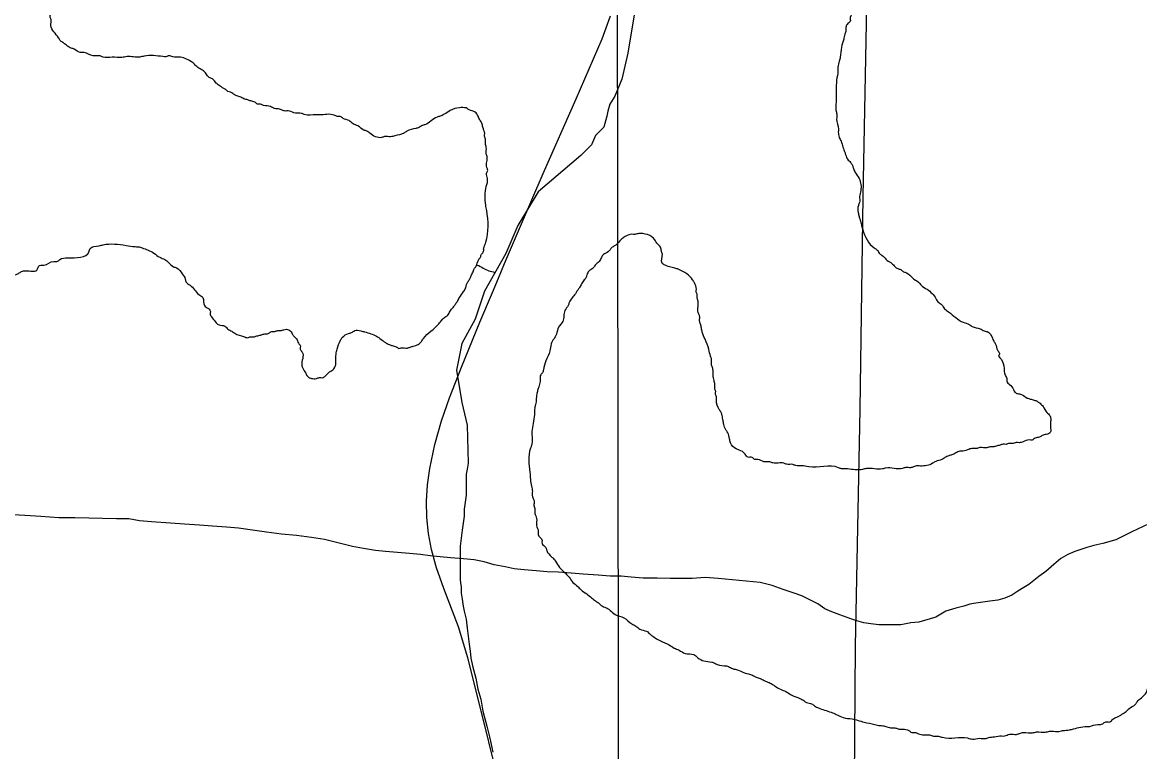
# Model space of a CAD drawing. Extents: x 2.4 to 73.1, y 4.5 to 25.6.
# Drawn here: x 45.9341 to 46.1467, y 19.9307 to 20.0695 of the extents above; entities that cross this region are included whole.
import ezdxf

# ---------------------------------------------------------------- set-up
doc = ezdxf.new("R2010")
doc.units = 0
for name, color, linetype in [('GM_X_County_Road', 7, 'Continuous'), ('GM_X_Major_River', 7, 'Continuous'), ('GM_X_Minor_Lake', 7, 'Continuous'), ('GM_X_Minor_River', 7, 'Continuous'), ('GM_X_Section', 7, 'Continuous'), ('GM_X_Township_Road', 7, 'Continuous')]:
    doc.layers.add(name, color=color, linetype=linetype)

msp = doc.modelspace()

# ---------------------------------------------------------------- linework, layer by layer
at = {"layer": 'GM_X_County_Road'}
for points in [[(46.09468, 20.06932), (46.0949, 20.08134), (46.09523, 20.11081), (46.09615, 20.14974), (46.09689, 20.1833)], [(46.09063, 19.80873), (46.09126, 19.84507), (46.09233, 19.91657), (46.09258, 19.95078), (46.09351, 19.99585), (46.09409, 20.03627), (46.09468, 20.06932)]]:
    msp.add_lwpolyline(points, dxfattribs=at)
at = {"layer": 'GM_X_Major_River'}
for points in [[(46.09428, 20.07742), (46.09405, 20.07641), (46.09365, 20.07585), (46.09344, 20.07509), (46.09303, 20.07377), (46.09283, 20.07321), (46.09242, 20.07227), (46.09221, 20.07151), (46.09161, 20.07039), (46.09159, 20.06963), (46.09101, 20.06908), (46.0908, 20.06851), (46.09079, 20.06794), (46.09058, 20.06719), (46.09037, 20.06624), (46.08995, 20.06473), (46.08971, 20.06284), (46.0895, 20.06208), (46.08928, 20.06095), (46.08926, 20.06019), (46.08902, 20.05848), (46.08892, 20.0543), (46.08888, 20.05278), (46.08905, 20.05202), (46.08902, 20.05107), (46.08935, 20.04916), (46.08934, 20.04859), (46.08951, 20.04763), (46.08987, 20.04686), (46.09022, 20.04571), (46.09057, 20.04475), (46.09075, 20.04418), (46.09111, 20.04341), (46.09166, 20.04282), (46.09203, 20.04224), (46.0922, 20.04167), (46.09256, 20.0409), (46.09329, 20.03974), (46.09364, 20.03859), (46.09361, 20.03745), (46.0934, 20.03631), (46.09337, 20.03517), (46.09316, 20.03461), (46.09313, 20.03328), (46.0933, 20.03251), (46.09347, 20.03194), (46.09365, 20.03136), (46.09382, 20.0306), (46.09399, 20.03002), (46.09618, 20.02654), (46.09675, 20.02614), (46.09729, 20.02537), (46.09785, 20.02497), (46.0986, 20.02419), (46.09953, 20.0236), (46.10009, 20.02301), (46.10064, 20.02261), (46.10121, 20.02241), (46.10177, 20.02201), (46.10234, 20.02181), (46.10345, 20.02083), (46.10457, 20.02004), (46.10513, 20.01945), (46.10625, 20.01866), (46.10791, 20.0169), (46.10846, 20.01613), (46.10902, 20.01573), (46.10957, 20.01496), (46.11032, 20.01437), (46.11312, 20.01239), (46.11425, 20.01197), (46.11481, 20.01158), (46.11632, 20.01116), (46.11707, 20.01076), (46.11782, 20.01055), (46.11838, 20.00996), (46.11892, 20.00881), (46.11928, 20.00823), (46.11963, 20.00708), (46.12, 20.0065), (46.11979, 20.00593)], [(46.06602, 19.99923), (46.06584, 19.9998), (46.06586, 20.00056), (46.06569, 20.00133), (46.06553, 20.00228), (46.06555, 20.00304), (46.06538, 20.00381), (46.0652, 20.00438), (46.06523, 20.00533), (46.06505, 20.00591), (46.0647, 20.00725), (46.06399, 20.00917), (46.06346, 20.01051), (46.06329, 20.01128), (46.06312, 20.01205), (46.06294, 20.01262), (46.06296, 20.01338), (46.06261, 20.01453), (46.06266, 20.01643), (46.06249, 20.01701), (46.0625, 20.01757), (46.06232, 20.01815), (46.06234, 20.01872), (46.06199, 20.01987), (46.06162, 20.02045), (46.06051, 20.02162), (46.05901, 20.02242), (46.05845, 20.02263), (46.0575, 20.02285), (46.05637, 20.02326), (46.05581, 20.02365), (46.05586, 20.02536), (46.05568, 20.02594), (46.05551, 20.0267), (46.05496, 20.02729), (46.05441, 20.02806), (46.05385, 20.02865), (46.05216, 20.02927), (46.0514, 20.02929), (46.05063, 20.02912), (46.05006, 20.02913), (46.04891, 20.02878), (46.04833, 20.02842), (46.04678, 20.02694), (46.0462, 20.02658), (46.04561, 20.02583), (46.04464, 20.02529), (46.04425, 20.02473), (46.04385, 20.02398), (46.04307, 20.02324), (46.04267, 20.02268), (46.0419, 20.02213), (46.0415, 20.02138), (46.04129, 20.02082), (46.04071, 20.02007), (46.04031, 20.01932), (46.03991, 20.01876), (46.03932, 20.01783), (46.03813, 20.01615), (46.03793, 20.01559), (46.03733, 20.01465), (46.0369, 20.01257), (46.03611, 20.01145), (46.0357, 20.01013), (46.0347, 20.00826), (46.03447, 20.00694), (46.03367, 20.00506), (46.03324, 20.00336), (46.03304, 20.00279), (46.03264, 20.00223), (46.03263, 20.00166), (46.03219, 19.99958), (46.03198, 19.99883), (46.03174, 19.99674), (46.03153, 19.9958), (46.0315, 19.99485), (46.03127, 19.99315), (46.03104, 19.99163), (46.03097, 19.98897), (46.03076, 19.98841), (46.03065, 19.98385), (46.03096, 19.98118), (46.03112, 19.98022), (46.0311, 19.97946), (46.03145, 19.97831), (46.03143, 19.97755), (46.0316, 19.97679), (46.03159, 19.97603), (46.03194, 19.97507), (46.03191, 19.97374), (46.03226, 19.97259), (46.03224, 19.97202), (46.03297, 19.97085), (46.03296, 19.97029), (46.0337, 19.9695), (46.03387, 19.96893), (46.03479, 19.96776)], [(46.13717, 19.93549), (46.1387, 19.93583), (46.13966, 19.936), (46.14024, 19.93636), (46.141, 19.93634), (46.14158, 19.93689), (46.14235, 19.93725), (46.14332, 19.9378), (46.14409, 19.93835), (46.14525, 19.93926), (46.14583, 19.93963), (46.14623, 19.94019), (46.14779, 19.94167), (46.14819, 19.94261), (46.14899, 19.9441), (46.14996, 19.94503), (46.15037, 19.94597), (46.15078, 19.9471), (46.15137, 19.94803), (46.15162, 19.95031), (46.15222, 19.95124), (46.15243, 19.95219), (46.15326, 19.95501), (46.15349, 19.95634), (46.15369, 19.9569), (46.15391, 19.95804), (46.15414, 19.95936), (46.15435, 19.96012), (46.1544, 19.96221), (46.15462, 19.96334), (46.15471, 19.96676), (46.15492, 19.96771), (46.155, 19.97094), (46.15521, 19.97169), (46.15542, 19.97244), (46.15564, 19.97358), (46.15625, 19.97489), (46.15666, 19.97621), (46.15708, 19.97772), (46.15787, 19.97884), (46.15807, 19.97941), (46.15847, 19.98016), (46.15964, 19.98126), (46.16023, 19.98201), (46.16082, 19.98256), (46.16141, 19.98331), (46.1622, 19.98443), (46.16317, 19.98535), (46.16453, 19.98664), (46.16455, 19.98721), (46.16533, 19.98795), (46.16648, 19.98849), (46.16688, 19.98905), (46.16785, 19.98979), (46.16843, 19.99034), (46.16921, 19.99089), (46.16979, 19.99144), (46.17037, 19.99181), (46.17154, 19.99292), (46.17213, 19.99366), (46.1729, 19.99421), (46.17368, 19.99495), (46.17447, 19.99588), (46.17524, 19.99643), (46.17583, 19.99717), (46.17641, 19.99753), (46.1772, 19.99865), (46.17816, 19.9992), (46.17856, 19.99976), (46.17934, 20.00069), (46.1803, 20.00104), (46.18128, 20.00215), (46.18262, 20.00269), (46.1834, 20.00324), (46.18398, 20.0036), (46.18456, 20.00415), (46.18572, 20.00488), (46.1865, 20.00543), (46.18708, 20.0058), (46.18767, 20.00654), (46.18882, 20.00689), (46.1894, 20.00744), (46.19017, 20.00799), (46.19076, 20.00855), (46.19134, 20.00891), (46.19212, 20.00984), (46.19308, 20.01001), (46.19347, 20.01057), (46.19444, 20.01111), (46.19504, 20.01223), (46.19619, 20.01277), (46.19659, 20.01333), (46.19717, 20.01408), (46.19775, 20.01425), (46.19833, 20.0148), (46.19873, 20.01536), (46.19931, 20.01592)], [(46.11979, 20.00593), (46.12035, 20.00534), (46.12087, 20.00362), (46.12103, 20.00247), (46.12139, 20.0017), (46.12138, 20.00113), (46.12193, 20.00055), (46.12267, 19.99958), (46.12303, 19.999), (46.1236, 19.99879), (46.12435, 19.99858), (46.12529, 19.99798), (46.12585, 19.99778), (46.12661, 19.99757), (46.12717, 19.99736), (46.12773, 19.99697), (46.12829, 19.99638), (46.12902, 19.99522), (46.12958, 19.99464), (46.12975, 19.99406), (46.12973, 19.9933), (46.12971, 19.99254), (46.12968, 19.9914), (46.12891, 19.99104), (46.12815, 19.99087), (46.12757, 19.99051), (46.1268, 19.99034), (46.12622, 19.98997), (46.12565, 19.98999), (46.1245, 19.98964), (46.12374, 19.98947), (46.12317, 19.98949), (46.12241, 19.98932), (46.12184, 19.98933), (46.12126, 19.98916), (46.12069, 19.98918), (46.12012, 19.989), (46.11935, 19.98883), (46.11878, 19.98866), (46.11821, 19.98867), (46.11763, 19.9885), (46.1163, 19.98854), (46.11554, 19.98837), (46.11497, 19.98838), (46.1142, 19.98821), (46.11305, 19.98786), (46.11248, 19.98788), (46.11171, 19.98752), (46.11095, 19.98716), (46.11037, 19.98699), (46.1096, 19.98663), (46.10902, 19.98626), (46.10787, 19.98592), (46.10729, 19.98555), (46.105, 19.98504), (46.10443, 19.98506), (46.10366, 19.98489), (46.10309, 19.98471), (46.10214, 19.98474), (46.10156, 19.98457), (46.09834, 19.98465), (46.09776, 19.98448), (46.09472, 19.98456), (46.09396, 19.98439), (46.09111, 19.98447), (46.09054, 19.98449), (46.08997, 19.9845), (46.0894, 19.98471), (46.08371, 19.98487), (46.08238, 19.98509), (46.08124, 19.98512), (46.08067, 19.98533), (46.07954, 19.98536), (46.07897, 19.98557), (46.07688, 19.98562), (46.07632, 19.98583), (46.07518, 19.98586), (46.07405, 19.98627), (46.07348, 19.98629), (46.07292, 19.98668), (46.07216, 19.9867), (46.0716, 19.98729), (46.07048, 19.98808), (46.06992, 19.98828), (46.06881, 19.98946), (46.06864, 19.99022), (46.06829, 19.99137), (46.06792, 19.99195), (46.06757, 19.99291), (46.0674, 19.99368), (46.06723, 19.99463), (46.06705, 19.99521), (46.06669, 19.99579), (46.06616, 19.99751), (46.06618, 19.99808), (46.066, 19.99866), (46.06602, 19.99923)], [(46.03479, 19.96776), (46.03535, 19.96718), (46.03608, 19.96602), (46.03811, 19.96387), (46.03885, 19.9629), (46.03978, 19.96211), (46.04034, 19.96153), (46.04146, 19.96074), (46.04239, 19.95995), (46.04313, 19.95936), (46.04369, 19.95897), (46.04444, 19.95837), (46.04538, 19.95797), (46.04594, 19.95757), (46.04687, 19.95679), (46.04856, 19.95617), (46.05005, 19.95499), (46.0508, 19.95459), (46.05155, 19.954), (46.05287, 19.95358), (46.05361, 19.95299), (46.05548, 19.9518), (46.05717, 19.95099), (46.05811, 19.9504), (46.05905, 19.94999), (46.06017, 19.94939), (46.06187, 19.94915), (46.06262, 19.94856), (46.06374, 19.94796), (46.06526, 19.94773), (46.06582, 19.94752), (46.06676, 19.94712), (46.06847, 19.94688), (46.06922, 19.94648), (46.07016, 19.94626), (46.07148, 19.94566), (46.07299, 19.94524), (46.07374, 19.94483), (46.07449, 19.94462), (46.07524, 19.94422), (46.07618, 19.94382), (46.07693, 19.94342), (46.07749, 19.94302), (46.07862, 19.94242), (46.07956, 19.94201), (46.08049, 19.94142), (46.082, 19.94081), (46.08275, 19.9404), (46.08331, 19.94001), (46.08425, 19.93979), (46.08481, 19.9394), (46.08556, 19.939), (46.08669, 19.93859), (46.08801, 19.93817), (46.08895, 19.93776), (46.09027, 19.93716), (46.09197, 19.93692), (46.09424, 19.93629), (46.09632, 19.93585), (46.09726, 19.93564), (46.09783, 19.93562), (46.09859, 19.93541), (46.09953, 19.93519), (46.10029, 19.93517), (46.10085, 19.93497), (46.10161, 19.93495), (46.10275, 19.93472), (46.10331, 19.93433), (46.10407, 19.93431), (46.10463, 19.9341), (46.10558, 19.93389), (46.10672, 19.93386), (46.10747, 19.93365), (46.10842, 19.93362), (46.10918, 19.93341), (46.11393, 19.93328), (46.11487, 19.93306), (46.11621, 19.93322), (46.11734, 19.93318), (46.11792, 19.93336), (46.11906, 19.93352), (46.1204, 19.93367), (46.12097, 19.93366), (46.12193, 19.93401), (46.12326, 19.93397), (46.12383, 19.93415), (46.1246, 19.93432), (46.12631, 19.93427), (46.12707, 19.93444), (46.12878, 19.93439), (46.12955, 19.93456), (46.13107, 19.93452), (46.13202, 19.93468), (46.13335, 19.93484), (46.13412, 19.93501), (46.13546, 19.93535), (46.13717, 19.93549)]]:
    msp.add_spline(points, degree=3, dxfattribs=at)
at = {"layer": 'GM_X_Minor_Lake'}
for points in [[(45.97321, 20.05633), (45.97265, 20.05673), (45.97172, 20.05732), (45.97097, 20.05791), (45.97023, 20.05869), (45.96948, 20.05909), (45.96893, 20.05987), (45.96725, 20.06106), (45.9667, 20.06164), (45.96614, 20.06204), (45.96388, 20.06286), (45.96274, 20.06289), (45.96198, 20.0631), (45.96141, 20.06293), (45.96084, 20.06294), (45.95723, 20.06304), (45.95646, 20.06287), (45.954, 20.06294), (45.95304, 20.06278), (45.95114, 20.06283), (45.94943, 20.06287), (45.94887, 20.06308), (45.94754, 20.06312), (45.94584, 20.06373), (45.94508, 20.06375), (45.94396, 20.06435), (45.94339, 20.06456), (45.94264, 20.06496), (45.9419, 20.06555), (45.94134, 20.06595), (45.94097, 20.06653), (45.93951, 20.06885), (45.93954, 20.06999), (45.93936, 20.07056), (45.93957, 20.07132), (45.9396, 20.07246), (45.93981, 20.07302), (45.9402, 20.07358), (45.94061, 20.07471), (45.94101, 20.07527), (45.9414, 20.07583), (45.94354, 20.07786), (45.94412, 20.07823), (45.94471, 20.07878), (45.94528, 20.07896), (45.94586, 20.07932), (45.94645, 20.07988), (45.94702, 20.07986), (45.94876, 20.08095), (45.94934, 20.08151), (45.94992, 20.08206), (45.95051, 20.08243), (45.95167, 20.08353), (45.95207, 20.0841), (45.95266, 20.08484), (45.95305, 20.0854), (45.95326, 20.08596), (45.95444, 20.08764), (45.95465, 20.08821), (45.95486, 20.08896), (45.95525, 20.08952), (45.95565, 20.09046), (45.95586, 20.09103), (45.95607, 20.09178), (45.95648, 20.09291), (45.95669, 20.09366), (45.95708, 20.09422), (45.95729, 20.09498), (45.95769, 20.09554), (45.95789, 20.09629), (45.95829, 20.09685), (45.9585, 20.09761), (45.9587, 20.09817), (45.9591, 20.09873), (45.9593, 20.0993), (45.9597, 20.09986), (45.9599, 20.10042), (45.9603, 20.10117), (45.96051, 20.10174), (45.9609, 20.1023), (45.9611, 20.10286), (45.9615, 20.10342), (45.96211, 20.10511), (45.96213, 20.10568), (45.96233, 20.10625), (45.96235, 20.10682), (45.96217, 20.10739), (45.96219, 20.10796), (45.96202, 20.10873), (45.96184, 20.1093), (45.96167, 20.10988), (45.96094, 20.11104), (45.96038, 20.11162), (45.95965, 20.11278), (45.95909, 20.11318), (45.95892, 20.11395), (45.95836, 20.11453)], [(45.879, 20.05872), (45.87917, 20.05814), (45.8799, 20.05698), (45.87989, 20.05641), (45.88025, 20.05564), (45.88042, 20.05506), (45.88079, 20.05448), (45.88096, 20.05391), (45.88206, 20.05217), (45.88261, 20.05158), (45.88279, 20.05101), (45.88334, 20.05042), (45.88352, 20.04985), (45.88388, 20.04927), (45.88406, 20.04869), (45.88461, 20.04792), (45.88534, 20.04676), (45.88569, 20.04561), (45.88586, 20.04484), (45.88604, 20.04426), (45.88596, 20.04142), (45.88614, 20.04084), (45.88723, 20.0391), (45.88798, 20.03851), (45.88869, 20.03678), (45.88944, 20.03619), (45.88961, 20.03561), (45.89072, 20.03444), (45.89128, 20.03405), (45.89185, 20.03384), (45.89241, 20.03325), (45.89297, 20.03305), (45.89391, 20.03264), (45.89484, 20.03205), (45.89559, 20.03146), (45.89615, 20.03125), (45.89728, 20.03084), (45.89784, 20.03025), (45.89896, 20.02946), (45.89971, 20.02925), (45.90065, 20.02866), (45.90121, 20.02845), (45.90178, 20.02844), (45.90254, 20.02822), (45.90387, 20.02838), (45.90463, 20.02836), (45.90521, 20.02853), (45.90578, 20.02852), (45.90635, 20.02869), (45.9075, 20.02904), (45.90941, 20.02937), (45.91018, 20.02954), (45.91093, 20.02933), (45.91208, 20.02948), (45.91283, 20.02927), (45.91416, 20.02924), (45.91492, 20.02903), (45.91566, 20.02863), (45.91623, 20.02823), (45.91698, 20.02802), (45.91754, 20.02762), (45.91847, 20.02684), (45.91884, 20.02626), (45.91958, 20.02567), (45.91975, 20.0249), (45.92031, 20.02432), (45.92087, 20.02392), (45.92161, 20.02333), (45.92236, 20.02293), (45.92349, 20.02252), (45.92461, 20.02173), (45.92518, 20.02171), (45.92594, 20.0215), (45.9265, 20.0213), (45.92783, 20.02126), (45.92839, 20.02105), (45.93029, 20.021), (45.93144, 20.02116), (45.93335, 20.02168), (45.93393, 20.02204), (45.9347, 20.02221), (45.93699, 20.02253), (45.93719, 20.0231), (45.93815, 20.02326), (45.94006, 20.02397), (45.94064, 20.02395), (45.94121, 20.02432), (45.94274, 20.02465), (45.94677, 20.02587), (45.94697, 20.02644), (45.9487, 20.02696), (45.94946, 20.02713), (45.95383, 20.02701), (45.95553, 20.02678), (45.9561, 20.02676), (45.95686, 20.02655), (45.95799, 20.02614)], [(46.01856, 20.05319), (46.01723, 20.05322), (46.01551, 20.0527), (46.01435, 20.05197), (46.01358, 20.05161), (46.013, 20.05144), (46.01068, 20.04998), (46.01011, 20.04981), (46.00953, 20.04944), (46.00895, 20.04927), (46.00723, 20.04875), (46.00665, 20.04838), (46.00493, 20.04786), (46.00416, 20.04769), (46.00302, 20.04772), (46.00245, 20.04755), (46.00019, 20.04837), (45.99963, 20.04876), (45.99906, 20.04897), (45.99794, 20.04976), (45.997, 20.05017), (45.99626, 20.05076), (45.99513, 20.05117), (45.99457, 20.05156), (45.994, 20.05158), (45.99343, 20.05179), (45.99058, 20.05186), (45.99001, 20.05188), (45.98773, 20.05194), (45.98717, 20.05215), (45.98603, 20.05218), (45.9849, 20.05259), (45.98395, 20.05261), (45.98339, 20.05282), (45.98263, 20.05303), (45.98206, 20.05305), (45.98131, 20.05345), (45.97999, 20.05367), (45.97942, 20.05388), (45.97885, 20.05389), (45.97829, 20.05429), (45.97754, 20.0545), (45.97697, 20.05471), (45.97622, 20.05492), (45.97547, 20.05532), (45.97471, 20.05553), (45.97415, 20.05592), (45.97321, 20.05633)], [(46.02194, 20.0267), (46.02227, 20.02761), (46.02243, 20.03369), (46.02226, 20.03465), (46.02236, 20.03826), (46.02257, 20.03901), (46.02259, 20.03977), (46.02242, 20.04072), (46.02262, 20.04129), (46.02245, 20.04187), (46.0225, 20.04396), (46.02233, 20.04453), (46.02234, 20.0451), (46.02236, 20.04567), (46.02219, 20.04644), (46.02221, 20.0472), (46.02203, 20.04777), (46.02205, 20.04834), (46.0217, 20.04949), (46.02153, 20.05026), (46.02116, 20.05084), (46.0208, 20.05161), (46.02025, 20.05238), (46.01912, 20.05279), (46.01856, 20.05319)], [(45.95799, 20.02614), (45.95911, 20.02554), (45.96023, 20.02475), (45.96117, 20.02434), (45.96192, 20.02375), (45.96285, 20.02296), (45.96341, 20.02276), (45.96452, 20.02159), (45.96507, 20.02062), (45.96524, 20.02005), (45.96599, 20.01946), (45.96765, 20.0177), (45.9684, 20.01711), (45.96874, 20.01558), (45.96948, 20.01499), (45.96985, 20.01441), (45.96984, 20.01384), (45.9702, 20.01326), (45.97094, 20.01229), (45.9715, 20.01189), (45.97263, 20.01167), (45.97319, 20.01108), (45.97394, 20.01068), (45.9745, 20.01029), (45.97619, 20.00967), (45.97695, 20.00946), (45.97752, 20.00963), (45.97809, 20.00962), (45.97867, 20.00979), (45.97943, 20.00996), (45.98, 20.01014), (45.98096, 20.0103), (45.98154, 20.01066), (45.98211, 20.01065), (45.98268, 20.01082), (45.98325, 20.01081), (45.98383, 20.01098), (45.98478, 20.01096), (45.98533, 20.01037), (45.9857, 20.00979), (45.98625, 20.00921), (45.98661, 20.00844), (45.98698, 20.00785), (45.98696, 20.00729), (45.98733, 20.00671), (45.98726, 20.00423), (45.98744, 20.00366), (45.98799, 20.00269), (45.98854, 20.00192), (45.9891, 20.00171), (45.99005, 20.00169), (45.99062, 20.00186), (45.9912, 20.00185), (45.99178, 20.00221), (45.99255, 20.00295), (45.99333, 20.0035), (45.99374, 20.00463), (45.99378, 20.00634), (45.994, 20.00728), (45.99461, 20.00898), (45.995, 20.00954), (45.99616, 20.01026), (45.99674, 20.01044), (45.99732, 20.0108), (45.99846, 20.01077), (45.99921, 20.01056), (46.00147, 20.00974), (46.00315, 20.00855), (46.0039, 20.00815), (46.00447, 20.00795), (46.00522, 20.00774), (46.00572, 20.00738)], [(46.00572, 20.00738), (46.00617, 20.00752), (46.00731, 20.00749), (46.00788, 20.00766), (46.00846, 20.00784), (46.00942, 20.00819), (46.01, 20.00875), (46.0104, 20.00931), (46.01332, 20.01208), (46.01391, 20.01282), (46.01449, 20.01338), (46.01507, 20.01374), (46.01547, 20.01449), (46.01606, 20.01523), (46.01645, 20.01579), (46.01685, 20.01635), (46.01725, 20.0171), (46.01804, 20.01822), (46.01844, 20.01897), (46.01885, 20.0201), (46.01924, 20.02066), (46.01945, 20.02122), (46.01985, 20.02197), (46.02005, 20.02254), (46.02044, 20.0231), (46.02085, 20.02423), (46.02125, 20.02479), (46.02145, 20.02535), (46.02185, 20.02591), (46.02186, 20.02648), (46.02194, 20.0267)]]:
    msp.add_spline(points, degree=3, dxfattribs=at)
at = {"layer": 'GM_X_Minor_River'}
for points in [[(46.05167, 20.07827), (46.04931, 20.06359), (46.04816, 20.05865), (46.04683, 20.05542), (46.04587, 20.0539), (46.04549, 20.05258), (46.0453, 20.05163), (46.04473, 20.04954), (46.04317, 20.04793), (46.0424, 20.04615), (46.04037, 20.0441), (46.03221, 20.03721), (46.02839, 20.03083), (46.0261, 20.02547), (46.02203, 20.01833), (46.02025, 20.01297), (46.0177, 20.00837), (46.01668, 20.00327), (46.01771, 19.99715), (46.01873, 19.99281), (46.01894, 19.98555), (46.01875, 19.98441), (46.01856, 19.98346), (46.01855, 19.98175), (46.01855, 19.98061), (46.01855, 19.97947), (46.01836, 19.97814), (46.01816, 19.97681), (46.01816, 19.97548), (46.01797, 19.97415), (46.01778, 19.97282), (46.01758, 19.9713), (46.01739, 19.96978), (46.01739, 19.96883), (46.01739, 19.96731), (46.01738, 19.96541), (46.01738, 19.96446), (46.01738, 19.96331), (46.01757, 19.96198), (46.01757, 19.96084), (46.01775, 19.9597), (46.01794, 19.95837), (46.01813, 19.95742), (46.01851, 19.9559), (46.01869, 19.95419), (46.01888, 19.95267), (46.01907, 19.95114), (46.01926, 19.94981), (46.01944, 19.94848), (46.01982, 19.94677), (46.02039, 19.94468), (46.02076, 19.94259), (46.02133, 19.94068), (46.02171, 19.9384), (46.02246, 19.93555), (46.02303, 19.93327), (46.02359, 19.9306)], [(46.13169, 19.96744), (46.13035, 19.9663), (46.12883, 19.96498), (46.1275, 19.96403), (46.12655, 19.96327), (46.1256, 19.96252), (46.12464, 19.96195), (46.1235, 19.96119), (46.12236, 19.96043), (46.12103, 19.95987), (46.11969, 19.95949), (46.11817, 19.9593), (46.11684, 19.95912), (46.11551, 19.95893), (46.11437, 19.95875), (46.11323, 19.95837), (46.11171, 19.95799), (46.1098, 19.95743), (46.1079, 19.95629), (46.10467, 19.95535), (46.10314, 19.95517), (46.10219, 19.95498), (46.10124, 19.95479), (46.09991, 19.95479), (46.09839, 19.9548), (46.09706, 19.9548), (46.09554, 19.955), (46.09421, 19.95519), (46.09288, 19.95558), (46.09174, 19.95596), (46.08965, 19.95672), (46.08813, 19.9573), (46.0868, 19.95787), (46.08547, 19.95883), (46.08395, 19.95959), (46.08243, 19.96036), (46.08072, 19.96093), (46.07882, 19.96151), (46.07673, 19.96227), (46.07445, 19.96285), (46.06646, 19.96363), (46.06399, 19.96383), (46.06152, 19.96365), (46.05943, 19.96365), (46.05734, 19.96366), (46.05487, 19.96367), (46.0522, 19.96367), (46.04992, 19.96387), (46.04802, 19.96407), (46.04593, 19.96407), (46.04365, 19.96427), (46.0408, 19.96447), (46.03852, 19.96466), (46.03605, 19.96486), (46.03395, 19.96487), (46.03186, 19.96506), (46.02958, 19.96526), (46.02768, 19.96545), (46.02597, 19.96584), (46.02388, 19.96623), (46.02198, 19.9668), (46.02008, 19.96719), (46.01799, 19.96738), (46.01552, 19.96758), (46.01361, 19.96778), (46.01171, 19.96797), (46.00981, 19.96817), (46.00772, 19.96836), (46.00544, 19.96856), (46.00316, 19.96875), (46.00126, 19.96895), (45.99898, 19.96934), (45.99689, 19.96972), (45.99461, 19.9703), (45.99157, 19.97107), (45.98909, 19.97146), (45.98624, 19.97184), (45.98339, 19.97204), (45.98054, 19.97243), (45.97788, 19.97282), (45.97522, 19.97321), (45.97294, 19.9734), (45.97028, 19.9736), (45.9678, 19.9738), (45.96495, 19.974), (45.96229, 19.97419), (45.95868, 19.97439), (45.9564, 19.97459), (45.95431, 19.97498), (45.95202, 19.97498), (45.94404, 19.9752), (45.941, 19.9752), (45.93758, 19.9754), (45.93453, 19.9756), (45.9313, 19.9758)], [(46.15167, 19.97555), (46.1452, 19.97253), (46.14215, 19.97102), (46.13968, 19.97027), (46.13797, 19.96989), (46.13664, 19.96952), (46.13435, 19.96876), (46.13302, 19.9682), (46.13169, 19.96744)]]:
    msp.add_lwpolyline(points, dxfattribs=at)
msp.add_spline([(46.02052, 20.02331), (46.02064, 20.02328), (46.02176, 20.02268), (46.02398, 20.02189)], degree=3, dxfattribs=at)
at = {"layer": 'GM_X_Section'}
msp.add_lwpolyline([(45.54977, 20.08538), (46.04725, 20.07999), (46.04799, 19.57648), (45.54053, 19.58474)], close=True, dxfattribs=at)
at = {"layer": 'GM_X_Township_Road'}
for points in [[(46.01291, 19.96568), (46.01276, 19.96612), (46.01195, 19.96913), (46.01136, 19.97218), (46.01104, 19.97527), (46.01099, 19.97838), (46.01119, 19.98148), (46.01159, 19.98456), (46.01255, 19.98913), (46.01384, 19.99361), (46.01538, 19.99802), (46.01762, 20.00383), (46.02114, 20.01241), (46.02352, 20.01806), (46.02465, 20.0208), (46.02583, 20.02358), (46.02889, 20.03068), (46.03315, 20.0407), (46.03945, 20.05493), (46.04442, 20.06633), (46.04519, 20.06844), (46.04602, 20.07071)], [(46.05127, 19.79775), (46.05171, 19.81018), (46.0519, 19.81795), (46.05172, 19.82417), (46.05119, 19.83037), (46.05036, 19.83653), (46.04907, 19.8442), (46.04748, 19.85181), (46.04595, 19.85784), (46.04412, 19.86379), (46.04003, 19.87553), (46.03705, 19.88438), (46.03516, 19.8903), (46.03377, 19.89475), (46.03195, 19.90068), (46.03017, 19.90655), (46.02791, 19.91393), (46.02616, 19.91989), (46.02409, 19.92739), (46.0215, 19.93796), (46.01887, 19.94852), (46.01704, 19.95446), (46.0143, 19.96172), (46.01291, 19.96568)]]:
    msp.add_lwpolyline(points, dxfattribs=at)

doc.saveas('drawing.dxf')
